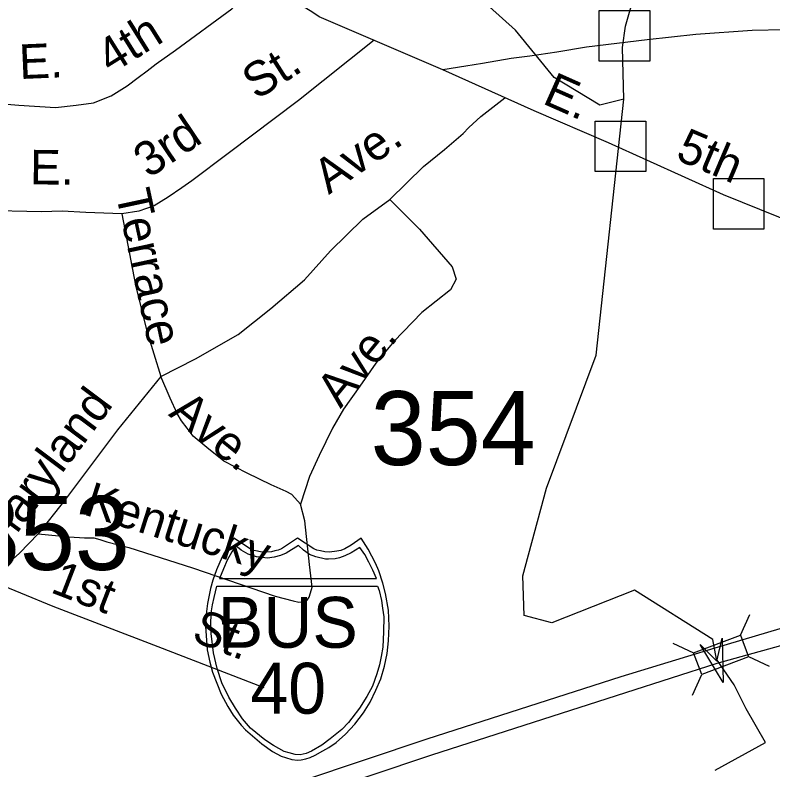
# Model space of a CAD drawing. Extents: x 1547597 to 1699558, y 810033 to 920809.
# Drawn here: x 1638613 to 1640698, y 855525 to 857601 of the extents above; entities that cross this region are included whole.
import ezdxf

# ---------------------------------------------------------------- set-up
doc = ezdxf.new("R2010")
doc.units = 0
for name, color, linetype in [('Exist Hydrographic Creek Single Shore', 7, 'Continuous'), ('Exist Hydrographic Misc Water Feature', 7, 'Continuous'), ('Exist Road Non-System Structure Non-Sys Other CELL', 7, 'Continuous'), ('Exist Road Non-System Type 51', 7, 'Continuous'), ('Exist Road Non-System Type 51 Label', 7, 'Continuous'), ('Exist Road Primary Interstate Divided Center Attributed', 7, 'Continuous'), ('Exist Road Primary Interstate Shield CELL', 7, 'Continuous'), ('Exist Road Primary Interstate Shield Number Label', 7, 'Continuous'), ('Exist Road Primary Interstate Structure Ovrhead Sign Number Label', 7, 'Continuous'), ('Exist Road Primary Interstate Structure Standard Bridge CELL', 7, 'Continuous'), ('Exist Road Secondary Structure Standard Bridge Attributed CELL', 7, 'Continuous'), ('Exist Road Secondary Structure Standard Bridge Number Label', 7, 'Continuous')]:
    doc.layers.add(name, color=color, linetype=linetype)

msp = doc.modelspace()

# ---------------------------------------------------------------- linework, layer by layer
at = {"layer": 'Exist Hydrographic Creek Single Shore'}
for points in [[(1640284.2, 857511.6), (1640292.4, 857570.4), (1640315.6, 857651.7), (1640392, 857737.7), (1640716.6, 858357.6), (1640792.5, 858455.7), (1641165, 858832.4), (1641434, 859196.6), (1641764.9, 859702.9), (1641815.5, 859742), (1641834.5, 859762), (1641850.4, 859819), (1641925.8, 859953), (1641962.2, 860000.5), (1641993.3, 860027.9), (1642012.3, 860063.8)], [(1640538.5, 855523.8), (1640677.2, 855599.8), (1640624.3, 855692.4), (1640591.3, 855758.5), (1640542.5, 855829.1), (1640532.7, 855883.1), (1640317.3, 856018.6), (1640089.4, 855929.3), (1640013.4, 855949.1), (1640010.1, 856058.2), (1640074.9, 856299.9), (1640211.5, 856665.1), (1640287.5, 857369.4), (1640284.2, 857511.6)]]:
    msp.add_lwpolyline(points, dxfattribs=at)
at = {"layer": 'Exist Hydrographic Misc Water Feature'}
msp.add_lwpolyline([(1640287.5, 857369.4), (1640221.5, 857352.9), (1640095.9, 857429), (1639989.5, 857559.7), (1639552.8, 857952.6), (1639096.5, 858149), (1638934.5, 858222.7), (1638910, 858370), (1638900.2, 858497.7), (1638900.2, 858635.2), (1638713.7, 858728.5), (1638345.7, 858807.1), (1638115.1, 858974), (1637874.7, 859170.5), (1637801.5, 859306.6), (1637776.9, 859512.9), (1637767.1, 859962.2), (1637830.9, 860075.1)], dxfattribs=at)
at = {"layer": 'Exist Road Non-System Structure Non-Sys Other CELL'}
for points in [[(1640220.1, 857613.3), (1640359.1, 857613.3), (1640359.1, 857474.3), (1640220.1, 857474.3)], [(1640209.3, 857309.6), (1640348.2, 857309.6), (1640348.2, 857170.6), (1640209.3, 857170.6)], [(1640534.3, 857151.3), (1640673.2, 857151.3), (1640673.2, 857012.3), (1640534.3, 857012.3)]]:
    msp.add_lwpolyline(points, close=True, dxfattribs=at)
at = {"layer": 'Exist Road Non-System Type 51'}
for points in [[(1639789.5, 857450.5), (1639450, 857596.3), (1639429.5, 857610.1), (1639378, 857640.9), (1639321.9, 857682.1), (1639289.2, 857710.8), (1639264, 857736), (1639236.7, 857761.3), (1639196.8, 857788.6), (1639161.1, 857813.8), (1639112.7, 857834.8), (1639070.7, 857849.5), (1639037.1, 857857.9), (1638993, 857857.9), (1638961.5, 857851.6), (1638917.4, 857836.9), (1638888, 857822.2), (1638858.6, 857803.3), (1638820.8, 857780.2), (1638770.4, 857738.1), (1638724.2, 857702.4), (1638682.2, 857683.5), (1638631.7, 857662.5), (1638606.5, 857656.2)], [(1638534.2, 857361), (1638623.3, 857353.5), (1638724.2, 857347.2), (1638780.9, 857353.5), (1638829.2, 857359.8), (1638877.5, 857378.7), (1638921.6, 857406.1), (1638951.7, 857429.5), (1638976.2, 857448.1), (1639001.4, 857467), (1639054.3, 857504.6), (1639209.4, 857618.3), (1639287.1, 857706.6)], [(1640978.1, 857563.8), (1640932.7, 857562), (1640883.7, 857560.2), (1640792.9, 857560.2), (1640729.4, 857560.2), (1640640.4, 857558.4), (1640486.2, 857547.5), (1640351.8, 857533), (1640184.8, 857513), (1640103.2, 857498.6), (1640029.5, 857488.3), (1639978.1, 857481.4), (1639899.2, 857467.7), (1639852.9, 857460.8), (1639789.5, 857450.5)], [(1639600.7, 857531.6), (1639392.7, 857366.1), (1639199.6, 857220.2), (1639099.4, 857145.5), (1639072.1, 857125.5), (1639033.9, 857100), (1638995.6, 857076.3), (1638953.7, 857061.7), (1638906.4, 857054.4)], [(1641184.4, 856855.6), (1640913.8, 856964.3), (1640562.2, 857106.4), (1640245.5, 857249.8), (1640041.5, 857337.3), (1639789.5, 857450.5)], [(1639643.9, 857093.4), (1639736.5, 857184.3), (1639794.6, 857231.5), (1639845.4, 857275.1), (1639861.7, 857291.4), (1639894.4, 857322.3), (1639960.3, 857373.8)], [(1639014.1, 856607), (1639109.4, 856655.3), (1639227.1, 856721.9), (1639316.7, 856793.6), (1639408.9, 856873), (1639480.5, 856952.4), (1639570.1, 857039.5), (1639643.9, 857093.4)], [(1639643.9, 857093.4), (1639725.6, 857011.7), (1639815.8, 856908.9), (1639826.9, 856875), (1639810.7, 856844.8), (1639731.9, 856782.5), (1639654.6, 856703.2), (1639605.9, 856643.6), (1639561.4, 856580), (1639516.9, 856516.5), (1639486.4, 856464.7), (1639449.7, 856389), (1639423.3, 856331.3), (1639398.5, 856255.6)], [(1638906.4, 857054.4), (1638808, 857058), (1638742.4, 857061.7), (1638686, 857059.9), (1638522.9, 857063.8)], [(1638906.4, 857054.4), (1638944.5, 856857.7), (1638975.2, 856731.4), (1639014.1, 856607)], [(1639014.1, 856607), (1638894.8, 856460.1), (1638749.2, 856265.6), (1638676.3, 856174.2)], [(1639398.5, 856255.6), (1639374.8, 856281.7), (1639358.8, 856290), (1639317.2, 856308.3), (1639251.4, 856340.8), (1639187.8, 856373.5), (1639140.2, 856411.9), (1639102.6, 856442.3), (1639086.6, 856464.4), (1639070.8, 856484.6), (1639059, 856504.6), (1639039.5, 856546.8), (1639014.1, 856607)], [(1638676.3, 856174.2), (1638762.2, 856165.5), (1638804.1, 856163), (1638830.1, 856162.7), (1638846.1, 856158.5), (1638866, 856152.3), (1638925.8, 856135.9), (1639101.2, 856080.3), (1639328.3, 856002.3), (1639378.1, 855989.9), (1639394, 855985.5), (1639406.1, 855987.5), (1639416.2, 855991.5), (1639422.1, 855999.4), (1639426.2, 856011.3), (1639430.5, 856027.2), (1639423, 856089.4), (1639410.2, 856209.5), (1639398.5, 856255.6)], [(1638676.3, 856174.2), (1638625.8, 856120.6), (1638583.6, 856083), (1638539.2, 856047.3)], [(1639298, 855750.5), (1639007.2, 855863.1), (1638718.4, 855973.8), (1638539.2, 856047.3)]]:
    msp.add_lwpolyline(points, dxfattribs=at)
at = {"layer": 'Exist Road Primary Interstate Divided Center Attributed'}
for points in [[(1641144.3, 856056), (1640828.2, 855945.3), (1640537.9, 855859.4)], [(1640544.8, 855818), (1640785.6, 855884.7), (1641137.2, 856005.7)], [(1640537.9, 855859.4), (1640279.4, 855780.2), (1639745.9, 855608.7), (1639401.3, 855493.7), (1639288.5, 855461), (1639114.8, 855431.5), (1639003.8, 855418.2), (1638821.6, 855409.8), (1638759.1, 855412.2), (1638666.2, 855420.9), (1638551, 855435.9), (1638510.2, 855442.6)], [(1638350.7, 855418.8), (1638522, 855384.6), (1638624.9, 855374), (1638690.3, 855364.5), (1638771.6, 855361.4), (1638845.5, 855358.7), (1638912.5, 855357.7), (1639014.3, 855363), (1639073.8, 855371), (1639116.7, 855379.7), (1639211.5, 855399.6), (1639299.3, 855417.1), (1639414.7, 855450.6), (1639760, 855565.8), (1640292.8, 855737.1), (1640544.8, 855818)]]:
    msp.add_lwpolyline(points, dxfattribs=at)
at = {"layer": 'Exist Road Primary Interstate Shield CELL'}
for points in [[(1639390.4, 855551.5), (1639399.9, 855552.4), (1639412.6, 855554.9), (1639425, 855558.9), (1639439.1, 855565.2), (1639460, 855576.7), (1639476.7, 855586.5), (1639496.1, 855599.5), (1639522.2, 855623.2), (1639548.2, 855650.7), (1639571.2, 855681.7), (1639589.5, 855710.7), (1639605.5, 855743.9), (1639619, 855774.8), (1639629.6, 855810.1), (1639636.7, 855844.3), (1639640.3, 855880), (1639642.6, 855919.6), (1639640, 855964.2), (1639632.2, 856009.7), (1639624.9, 856038.1), (1639613.9, 856072), (1639604.9, 856093.7), (1639584.1, 856132.1), (1639565.3, 856161.7), (1639538.1, 856142.5), (1639520.3, 856133.1), (1639509.5, 856128.2), (1639498.3, 856126.1), (1639477.8, 856123.6), (1639465, 856124.1), (1639453, 856126.9), (1639442.9, 856129.1), (1639434.6, 856133.1), (1639390.4, 856161.7), (1639346.1, 856133.1), (1639336.8, 856128.8), (1639327.3, 856126.9), (1639318.2, 856124.3), (1639303.1, 856123.6), (1639291.5, 856123.9), (1639279.6, 856126.1), (1639270.2, 856128), (1639259.7, 856133.1), (1639214.6, 856161.7), (1639196.9, 856136), (1639182.4, 856110.6), (1639167.1, 856074.7), (1639157.5, 856046.8), (1639150.7, 856024), (1639142.4, 855982), (1639138, 855945.5), (1639137.3, 855919.6), (1639142, 855855.1), (1639149.1, 855820.7), (1639156.3, 855793), (1639180.2, 855732.9), (1639198.1, 855699.3), (1639213.5, 855675.1), (1639235.1, 855648), (1639246.8, 855635), (1639291.6, 855595.8), (1639321.5, 855575.4), (1639345.4, 855562.5), (1639356.7, 855558.2), (1639374.2, 855553.3)], [(1639220, 856141), (1639209, 856124.1), (1639196.3, 856101.2), (1639186.2, 856077.5), (1639175.8, 856051.4), (1639607.4, 856051.2), (1639597.3, 856073.7), (1639586.6, 856096.2), (1639575.3, 856116.7), (1639561.6, 856136.6), (1639537.4, 856121.4), (1639519.8, 856113.1), (1639505.6, 856108.2), (1639493.6, 856105.5), (1639475, 856104), (1639466.7, 856104.5), (1639440.8, 856110.4), (1639423.2, 856117.5), (1639406.5, 856128.7), (1639393, 856141.4), (1639358.8, 856120.7), (1639343.6, 856114), (1639326.2, 856109.6), (1639307.1, 856107.2), (1639277.7, 856110.4), (1639254.6, 856118.3), (1639234.7, 856128.7)], [(1639609.9, 856029.9), (1639614.5, 856017.7), (1639620.9, 855990.7), (1639624.2, 855969.9), (1639627.7, 855945.9), (1639626.5, 855904.7), (1639624.5, 855862.2), (1639620.6, 855836.9), (1639615.3, 855814), (1639608.2, 855788.5), (1639596.7, 855754.7), (1639580.7, 855726.1), (1639560.9, 855694.2), (1639539.4, 855666.4), (1639530.1, 855654.8), (1639512.3, 855636.1), (1639480.1, 855610.3), (1639456.6, 855592.7), (1639428.4, 855576), (1639414.1, 855569.7), (1639397.5, 855566.2), (1639383.8, 855567.2), (1639367.1, 855571.6), (1639353.7, 855575.2), (1639324.3, 855591.2), (1639300.4, 855607.1), (1639260.6, 855639.7), (1639239.2, 855664.8), (1639219.1, 855694.2), (1639201.3, 855724.3), (1639182.2, 855764), (1639168.7, 855803.9), (1639158.9, 855847), (1639152.3, 855899.6), (1639151.6, 855931.7), (1639153.6, 855962.5), (1639156.5, 855978.7), (1639160.4, 855998.7), (1639168.3, 856029.7)]]:
    msp.add_lwpolyline(points, close=True, dxfattribs=at)
at = {"layer": 'Exist Road Primary Interstate Structure Standard Bridge CELL'}
for p, q in [((1640608.4, 855895), (1640634.3, 855952.1)), ((1640422.6, 855872.9), (1640479.7, 855847)), ((1640630.5, 855836.3), (1640687.6, 855810.3)), ((1640476.3, 855729.8), (1640502.2, 855786.9))]:
    msp.add_line(p, q, dxfattribs=at)
msp.add_lwpolyline([(1640479.7, 855847), (1640608.3, 855895.3), (1640630.9, 855835.2), (1640502.2, 855786.9)], close=True, dxfattribs=at)
at = {"layer": 'Exist Road Secondary Structure Standard Bridge Attributed CELL'}
msp.add_lwpolyline([(1640558.1, 855886.9), (1640560.6, 855765), (1640497.5, 855869.3), (1640543.6, 855823.6)], close=True, dxfattribs=at)

# ---------------------------------------------------------------- texts
at = {"layer": 'Exist Road Non-System Type 51 Label'}
for s, rotation, p in [('4th', 32.0444, (1638876.8, 857436.9)), ('E.', 2.4215, (1638626.1, 857425)), ('St.', 32.4775, (1639277.5, 857366)), ('E.', 336.0725, (1640060.8, 857359.1)), ('3rd', 33.9735, (1638980.9, 857150.4)), ('Ave.', 34.2855, (1639476, 857106)), ('5th', 337.0287, (1640426.7, 857205.3)), ('E.', 359.3919, (1638654, 857135.5)), ('Terrace', 282.1484, (1638889.4, 857112)), ('Ave.', 50.8043, (1639508.5, 856516.7)), ('Maryland', 53.183, (1638572.2, 856111.3)), ('Ave.', 321.1425, (1639032.8, 856500.8)), ('Kentucky', 342.4114, (1638798.5, 856227.9)), ('1st', 338.8431, (1638707.6, 856014.1)), ('St.', 338.8431, (1639095.3, 855881))]:
    msp.add_text(s, height=95, rotation=rotation, dxfattribs=at).set_placement(p)
at = {"layer": 'Exist Road Primary Interstate Shield Number Label'}
for s, p in [('BUS', (1639171, 855860.5)), ('40', (1639260.4, 855679.2))]:
    msp.add_text(s, height=140, dxfattribs=at).set_placement(p)
at = {"layer": 'Exist Road Primary Interstate Structure Ovrhead Sign Number Label'}
msp.add_text('S353', height=203.41, dxfattribs=at).set_placement((1638293.6, 856074.6))
at = {"layer": 'Exist Road Secondary Structure Standard Bridge Number Label'}
msp.add_text('354', height=203.41, dxfattribs=at).set_placement((1639591.4, 856363.1))

doc.saveas('drawing.dxf')
